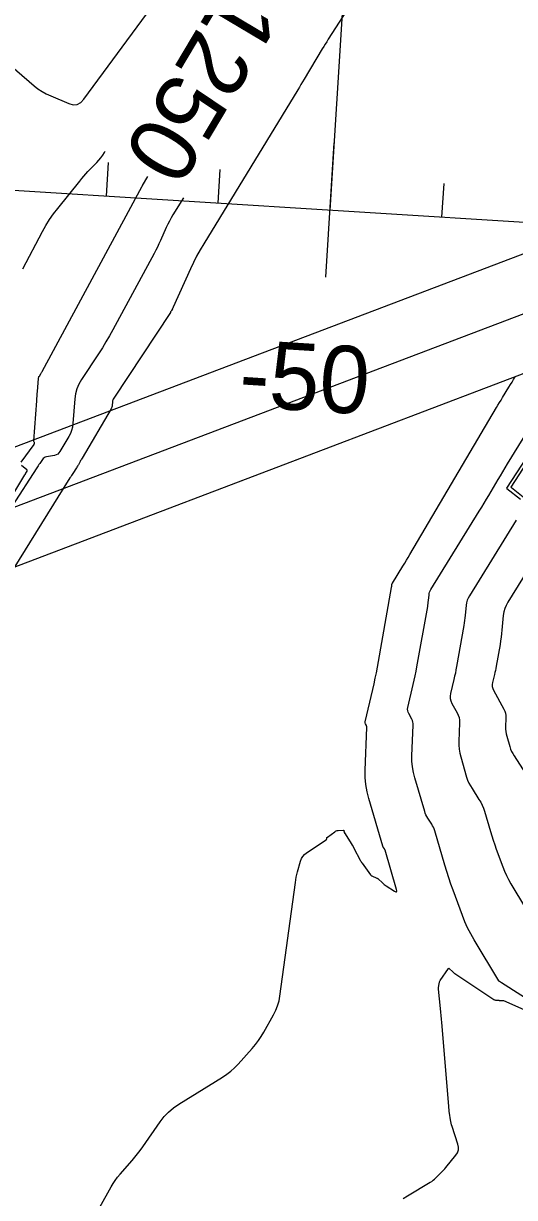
# Model space of a CAD drawing. Extents: x 658976 to 668721, y 639543 to 647196.
# Drawn here: x 662093.1 to 662136.9, y 641733.2 to 641838 of the extents above; entities that cross this region are included whole.
import ezdxf

# ---------------------------------------------------------------- set-up
doc = ezdxf.new("R2010")
doc.units = 0
for name, color, linetype in [('Ex_Contour Labels', 7, 'Continuous'), ('Ex_Major Contours', 7, 'Continuous'), ('Ex_Minor Contours', 7, 'Continuous'), ('R_Axis', 7, 'Continuous'), ('R_Axis Annot', 7, 'Continuous'), ('R_Grid', 7, 'Continuous'), ('R_Water', 7, 'Continuous')]:
    doc.layers.add(name, color=color, linetype=linetype)

msp = doc.modelspace()

# ---------------------------------------------------------------- linework, layer by layer
at = {"layer": 'Ex_Major Contours'}
for points in [[(662092.88, 641798.86), (662094.04, 641800.43), (662094.05, 641800.45), (662094.06, 641800.46), (662094.06, 641800.48), (662094.07, 641800.5), (662094.07, 641800.58), (662094.07, 641800.59), (662094.07, 641800.61), (662094.06, 641800.63), (662094.06, 641800.64), (662094.03, 641800.7), (662094.02, 641800.71), (662094.02, 641800.73), (662094.01, 641800.74), (662094.01, 641800.76), (662094.28, 641804.32), (662094.3, 641804.53), (662094.31, 641804.74), (662094.33, 641804.96), (662094.35, 641805.17), (662094.44, 641806.32), (662094.45, 641806.38), (662094.46, 641806.44), (662094.48, 641806.49), (662094.51, 641806.54), (662094.64, 641806.74), (662094.67, 641806.79), (662094.71, 641806.84), (662094.74, 641806.89), (662094.76, 641806.94), (662103.67, 641823.48), (662103.68, 641823.48), (662103.68, 641823.49), (662103.68, 641823.5), (662103.7, 641823.53), (662103.71, 641823.54), (662104.19, 641824.34)], [(662143.49, 641807.76), (662136.19, 641796.53), (662136.19, 641796.53), (662136.19, 641796.52), (662136.19, 641796.52), (662136.2, 641796.52), (662136.21, 641796.52), (662136.21, 641796.51), (662136.22, 641796.51), (662137.43, 641795.55)], [(662085.46, 641784.84), (662093.22, 641797.71), (662093.25, 641797.75), (662093.27, 641797.79), (662093.29, 641797.83), (662093.32, 641797.87), (662093.41, 641798.04), (662093.42, 641798.08), (662093.42, 641798.12), (662093.41, 641798.15), (662093.38, 641798.18), (662092.92, 641798.54)], [(662137.04, 641793.67), (662132.87, 641786.92), (662132.76, 641786.72), (662132.68, 641786.52), (662132.62, 641786.31), (662132.59, 641786.08), (662132.5, 641785.18), (662132.48, 641784.95), (662132.45, 641784.73), (662132.42, 641784.5), (662132.38, 641784.28), (662131.73, 641780.6), (662131.67, 641780.31), (662131.62, 641780.03), (662131.56, 641779.74), (662131.49, 641779.46), (662131.2, 641778.21), (662131.16, 641777.98), (662131.17, 641777.76), (662131.22, 641777.54), (662131.32, 641777.32), (662131.78, 641776.48), (662131.88, 641776.27), (662131.95, 641776.05), (662131.99, 641775.82), (662131.99, 641775.58), (662131.93, 641773.93), (662131.93, 641773.58), (662131.96, 641773.23), (662132.01, 641772.88), (662132.1, 641772.54), (662132.63, 641770.74), (662132.72, 641770.47), (662132.83, 641770.21), (662132.96, 641769.96), (662133.11, 641769.71), (662133.73, 641768.74), (662133.88, 641768.5), (662134.01, 641768.24), (662134.12, 641767.98), (662134.21, 641767.71), (662134.75, 641765.88), (662134.87, 641765.49), (662135, 641765.1), (662135.13, 641764.71), (662135.27, 641764.32), (662135.85, 641762.73), (662136, 641762.34), (662136.18, 641761.96), (662136.36, 641761.59), (662136.57, 641761.22), (662137.89, 641759.03)]]:
    msp.add_lwpolyline(points, dxfattribs=at)
at = {"layer": 'Ex_Minor Contours'}
for points in [[(662131.06, 641853.33), (662120.28, 641836.6), (662120.15, 641836.38), (662120.01, 641836.17), (662119.88, 641835.96), (662119.75, 641835.74), (662118.14, 641833.03), (662118, 641832.79), (662117.85, 641832.55), (662117.71, 641832.32), (662117.57, 641832.09), (662109.17, 641818.35), (662108.85, 641817.8), (662108.54, 641817.25), (662108.26, 641816.68), (662107.99, 641816.1), (662106.46, 641812.7), (662106.44, 641812.66), (662106.42, 641812.62), (662106.4, 641812.58), (662106.38, 641812.54), (662106.29, 641812.38), (662106.27, 641812.34), (662106.25, 641812.3), (662106.22, 641812.26), (662106.2, 641812.22), (662101.15, 641804.55), (662101.11, 641804.48), (662101.08, 641804.4), (662101.05, 641804.33), (662101.04, 641804.25), (662101.02, 641803.92), (662101.01, 641803.84), (662100.99, 641803.76), (662100.96, 641803.69), (662100.92, 641803.61), (662098.32, 641799.2), (662098.28, 641799.13), (662098.23, 641799.06), (662098.19, 641798.99), (662098.15, 641798.91), (662097.99, 641798.62), (662097.95, 641798.55), (662097.9, 641798.48), (662097.86, 641798.41), (662097.82, 641798.34), (662097.51, 641797.85), (662097.44, 641797.75), (662097.37, 641797.65), (662097.31, 641797.54), (662097.24, 641797.44), (662089.61, 641785.23)], [(662088.92, 641836.84), (662094.05, 641832.45), (662094.39, 641832.18), (662094.75, 641831.94), (662095.13, 641831.72), (662095.53, 641831.54), (662097.15, 641830.87), (662097.54, 641830.76), (662097.89, 641830.79), (662098.2, 641830.95), (662098.48, 641831.24), (662106.65, 641842.38)], [(662093.05, 641816.11), (662094.8, 641819.45), (662095.1, 641819.99), (662095.42, 641820.51), (662095.77, 641821.01), (662096.15, 641821.5), (662098.11, 641823.94), (662098.29, 641824.16), (662098.47, 641824.37), (662098.66, 641824.58), (662098.85, 641824.79), (662099.63, 641825.6), (662099.82, 641825.81), (662099.99, 641826.02), (662100.16, 641826.25), (662100.31, 641826.49), (662100.38, 641826.61)], [(662107.36, 641822.45), (662106.43, 641820.92), (662106.27, 641820.65), (662106.11, 641820.37), (662105.97, 641820.09), (662105.83, 641819.8), (662105.31, 641818.63), (662105.18, 641818.34), (662105.04, 641818.05), (662104.89, 641817.77), (662104.74, 641817.49), (662101.07, 641810.66), (662100.77, 641810.12), (662100.45, 641809.58), (662100.13, 641809.05), (662099.8, 641808.53), (662098.27, 641806.22), (662098.04, 641805.81), (662097.86, 641805.39), (662097.74, 641804.95), (662097.68, 641804.49), (662097.51, 641802.29), (662097.47, 641801.98), (662097.39, 641801.69), (662097.28, 641801.4), (662097.14, 641801.13), (662096.35, 641799.79), (662096.26, 641799.67), (662096.15, 641799.57), (662096.02, 641799.5), (662095.87, 641799.46), (662095.14, 641799.32), (662095.04, 641799.29), (662094.94, 641799.25), (662094.86, 641799.18), (662094.79, 641799.1), (662094.54, 641798.72), (662094.48, 641798.63), (662094.42, 641798.53), (662094.36, 641798.44), (662094.3, 641798.34), (662089.81, 641791.44)], [(662099.92, 641732.35), (662100.92, 641734.17), (662101.09, 641734.46), (662101.28, 641734.75), (662101.49, 641735.03), (662101.71, 641735.29), (662102.78, 641736.51), (662103.04, 641736.81), (662103.28, 641737.11), (662103.51, 641737.42), (662103.74, 641737.73), (662105.3, 641739.98), (662105.65, 641740.44), (662106.04, 641740.85), (662106.48, 641741.23), (662106.96, 641741.56), (662110.85, 641743.96), (662111.23, 641744.22), (662111.59, 641744.5), (662111.93, 641744.8), (662112.25, 641745.13), (662113.51, 641746.53), (662113.8, 641746.87), (662114.07, 641747.23), (662114.31, 641747.59), (662114.54, 641747.97), (662115.41, 641749.53), (662115.61, 641749.93), (662115.77, 641750.34), (662115.89, 641750.76), (662115.97, 641751.19), (662117.35, 641761.32), (662117.39, 641761.57), (662117.43, 641761.81), (662117.49, 641762.05), (662117.55, 641762.29), (662117.81, 641763.24), (662117.89, 641763.47), (662118.01, 641763.66), (662118.16, 641763.84), (662118.35, 641763.99), (662120.1, 641765.14), (662120.12, 641765.16), (662120.13, 641765.17), (662120.14, 641765.19), (662120.15, 641765.22), (662120.16, 641765.31), (662120.17, 641765.34), (662120.18, 641765.36), (662120.19, 641765.37), (662120.21, 641765.39), (662120.86, 641765.87), (662120.93, 641765.92), (662121, 641765.95), (662121.08, 641765.97), (662121.17, 641765.98), (662121.63, 641766.01), (662121.65, 641766.01), (662121.67, 641766), (662121.68, 641765.98), (662121.68, 641765.96), (662121.69, 641765.85), (662121.69, 641765.83), (662121.7, 641765.8), (662121.71, 641765.78), (662121.72, 641765.76), (662122.24, 641764.96), (662122.33, 641764.82), (662122.42, 641764.68), (662122.5, 641764.54), (662122.58, 641764.39), (662123.13, 641763.33), (662123.17, 641763.26), (662123.21, 641763.2), (662123.25, 641763.13), (662123.3, 641763.07), (662124.05, 641762.02), (662124.08, 641761.99), (662124.11, 641761.96), (662124.14, 641761.93), (662124.18, 641761.92), (662124.62, 641761.73), (662124.65, 641761.72), (662124.68, 641761.7), (662124.71, 641761.68), (662124.73, 641761.66), (662125.12, 641761.29), (662125.2, 641761.22), (662125.28, 641761.16), (662125.36, 641761.1), (662125.44, 641761.04), (662126.18, 641760.57), (662126.31, 641760.5), (662126.38, 641760.51), (662126.41, 641760.58), (662126.38, 641760.72), (662125.35, 641764.21), (662125.34, 641764.24), (662125.32, 641764.28), (662125.31, 641764.31), (662125.29, 641764.34), (662125.21, 641764.46), (662125.19, 641764.49), (662125.17, 641764.53), (662125.16, 641764.56), (662125.15, 641764.59), (662123.9, 641768.82), (662123.74, 641769.44), (662123.63, 641770.08), (662123.58, 641770.72), (662123.58, 641771.36), (662123.73, 641775.17), (662123.73, 641775.21), (662123.72, 641775.26), (662123.71, 641775.3), (662123.69, 641775.34), (662123.6, 641775.51), (662123.58, 641775.55), (662123.57, 641775.59), (662123.57, 641775.64), (662123.57, 641775.68), (662124.26, 641778.56), (662124.37, 641779.06), (662124.48, 641779.56), (662124.58, 641780.06), (662124.67, 641780.56), (662125.93, 641787.66), (662125.94, 641787.69), (662125.94, 641787.73), (662125.95, 641787.76), (662125.95, 641787.79), (662125.96, 641787.93), (662125.97, 641787.96), (662125.98, 641788), (662125.99, 641788.03), (662126.01, 641788.06), (662126.94, 641789.57), (662127.1, 641789.83), (662127.26, 641790.09), (662127.41, 641790.35), (662127.57, 641790.62), (662135.29, 641803.72), (662135.42, 641803.95), (662135.56, 641804.18), (662135.7, 641804.4), (662135.84, 641804.63), (662136.4, 641805.54), (662136.54, 641805.77), (662136.68, 641806), (662136.81, 641806.23), (662136.95, 641806.46)], [(662139.2, 641750.17), (662135.74, 641752.38), (662135.72, 641752.4), (662135.7, 641752.41), (662135.67, 641752.43), (662135.65, 641752.44), (662135.56, 641752.49), (662135.54, 641752.51), (662135.52, 641752.53), (662135.5, 641752.55), (662135.49, 641752.57), (662133.29, 641756.23), (662132.99, 641756.75), (662132.72, 641757.28), (662132.48, 641757.82), (662132.26, 641758.38), (662131.43, 641760.64), (662131.23, 641761.2), (662131.05, 641761.76), (662130.86, 641762.32), (662130.69, 641762.88), (662129.78, 641765.96), (662129.73, 641766.11), (662129.67, 641766.26), (662129.59, 641766.4), (662129.51, 641766.54), (662129.16, 641767.09), (662129.08, 641767.22), (662129, 641767.37), (662128.94, 641767.52), (662128.89, 641767.67), (662128, 641770.68), (662127.88, 641771.16), (662127.79, 641771.65), (662127.75, 641772.15), (662127.75, 641772.65), (662127.86, 641775.37), (662127.86, 641775.52), (662127.83, 641775.65), (662127.79, 641775.78), (662127.73, 641775.91), (662127.46, 641776.42), (662127.4, 641776.54), (662127.37, 641776.67), (662127.36, 641776.81), (662127.38, 641776.95), (662127.87, 641779.01), (662127.96, 641779.4), (662128.05, 641779.79), (662128.12, 641780.19), (662128.2, 641780.58), (662129.16, 641785.97), (662129.18, 641786.1), (662129.2, 641786.23), (662129.21, 641786.36), (662129.23, 641786.49), (662129.28, 641787.01), (662129.3, 641787.14), (662129.33, 641787.26), (662129.38, 641787.38), (662129.44, 641787.49), (662133.76, 641794.49), (662133.97, 641794.84), (662134.18, 641795.19), (662134.39, 641795.54), (662134.6, 641795.89), (662135.43, 641797.29), (662135.64, 641797.64), (662135.85, 641797.99), (662136.06, 641798.34), (662136.27, 641798.69), (662141.34, 641806.87)], [(662142.73, 641806.11), (662136.57, 641796.63), (662136.56, 641796.62), (662136.56, 641796.62), (662136.57, 641796.61), (662136.57, 641796.61), (662136.6, 641796.6), (662136.6, 641796.6), (662136.61, 641796.59), (662136.61, 641796.59), (662136.62, 641796.59), (662139.45, 641794.34)], [(662138.54, 641789.97), (662136.3, 641786.35), (662136.15, 641786.07), (662136.03, 641785.78), (662135.95, 641785.48), (662135.9, 641785.16), (662135.78, 641783.87), (662135.75, 641783.55), (662135.71, 641783.23), (662135.66, 641782.91), (662135.61, 641782.59), (662135.26, 641780.63), (662135.22, 641780.44), (662135.19, 641780.26), (662135.15, 641780.08), (662135.11, 641779.9), (662134.94, 641779.18), (662134.91, 641779), (662134.92, 641778.83), (662134.96, 641778.66), (662135.03, 641778.5), (662135.95, 641776.82), (662136.04, 641776.64), (662136.09, 641776.45), (662136.13, 641776.25), (662136.13, 641776.04), (662136.1, 641775.21), (662136.1, 641775.01), (662136.12, 641774.8), (662136.15, 641774.6), (662136.2, 641774.4), (662136.48, 641773.47), (662136.55, 641773.25), (662136.64, 641773.04), (662136.74, 641772.84), (662136.86, 641772.64), (662138.15, 641770.65)], [(662126.98, 641733.14), (662127.36, 641733.37), (662129.37, 641734.58), (662129.51, 641734.66), (662129.64, 641734.76), (662129.76, 641734.86), (662129.88, 641734.97), (662130.34, 641735.42), (662130.45, 641735.53), (662130.56, 641735.65), (662130.67, 641735.77), (662130.77, 641735.9), (662131.66, 641736.99), (662131.81, 641737.22), (662131.89, 641737.46), (662131.9, 641737.72), (662131.84, 641737.99), (662131.33, 641739.55), (662131.28, 641739.7), (662131.24, 641739.84), (662131.21, 641739.99), (662131.19, 641740.15), (662131.1, 641740.75), (662131.08, 641740.9), (662131.06, 641741.06), (662131.05, 641741.21), (662131.03, 641741.36), (662130.42, 641748.84), (662130.39, 641749.15), (662130.36, 641749.46), (662130.34, 641749.77), (662130.3, 641750.08), (662130.13, 641751.82), (662130.13, 641751.88), (662130.13, 641751.95), (662130.13, 641752.01), (662130.14, 641752.08), (662130.18, 641752.34), (662130.2, 641752.4), (662130.22, 641752.47), (662130.24, 641752.52), (662130.28, 641752.58), (662131, 641753.66), (662131.02, 641753.67), (662131.03, 641753.68), (662131.04, 641753.68), (662131.06, 641753.67), (662131.39, 641753.36), (662131.45, 641753.31), (662131.51, 641753.25), (662131.58, 641753.2), (662131.65, 641753.16), (662135.06, 641750.9), (662135.11, 641750.87), (662135.15, 641750.85), (662135.2, 641750.84), (662135.26, 641750.83), (662135.49, 641750.82), (662135.53, 641750.81), (662135.57, 641750.81), (662135.61, 641750.81), (662135.65, 641750.81), (662135.91, 641750.79), (662135.91, 641750.79), (662135.92, 641750.79), (662135.93, 641750.79), (662135.93, 641750.79), (662139.33, 641749.29)]]:
    msp.add_lwpolyline(points, dxfattribs=at)
at = {"layer": 'R_Axis'}
for p, q in [((661621.43, 641852.69), (663118.48, 641758.67)), ((662120.07, 641815.36), (662120.82, 641827.34)), ((662100.49, 641822.6), (662100.67, 641825.6)), ((662110.47, 641821.97), (662110.65, 641824.97)), ((662130.43, 641820.72), (662130.61, 641823.72))]:
    msp.add_line(p, q, dxfattribs=at)
at = {"layer": 'R_Grid'}
for p, q in [((662120.45, 641821.35), (662136.12, 642070.86)), ((661621.43, 641852.69), (663118.48, 641758.67))]:
    msp.add_line(p, q, dxfattribs=at)
at = {"layer": 'R_Water'}
for p, q in [((662011.04, 641769.32), (662138.92, 641817.92)), ((661564.22, 641594.16), (662140.69, 641813.25)), ((662005.43, 641756.49), (662142.47, 641808.58))]:
    msp.add_line(p, q, dxfattribs=at)

# ---------------------------------------------------------------- texts
at = {"layer": 'Ex_Contour Labels'}
msp.add_text('1250', height=6, rotation=239.2614, dxfattribs=at).set_placement((662110.98, 641841.63))
at = {"layer": 'R_Axis Annot'}
msp.add_text('-50', height=6, rotation=356.4063, dxfattribs=at).set_placement((662112.22, 641803.83))

doc.saveas('drawing.dxf')
